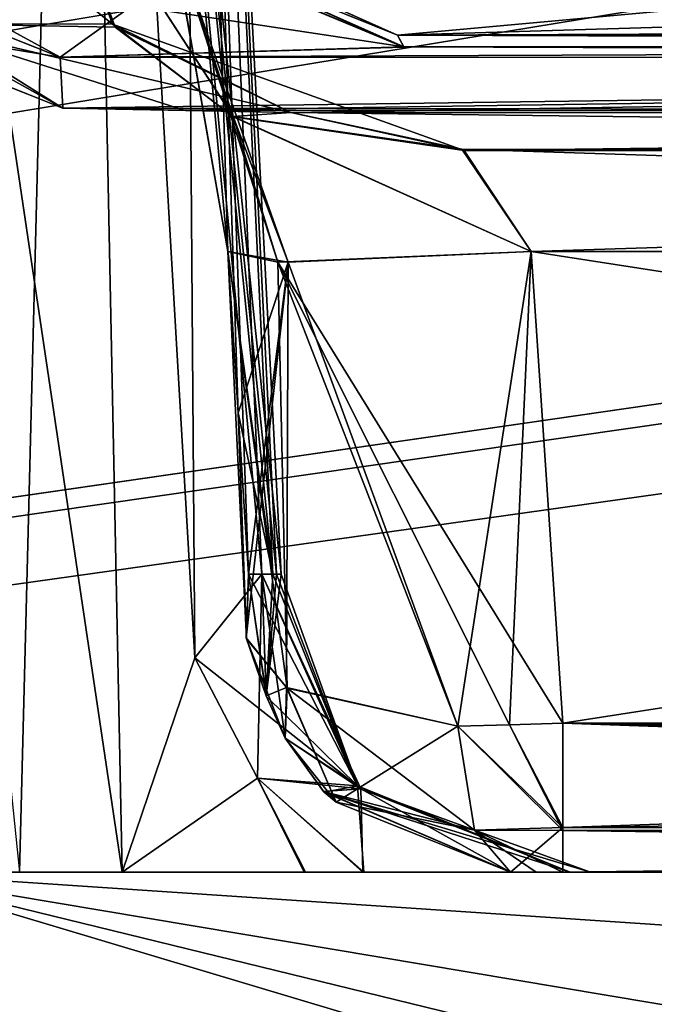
# Model space of a CAD drawing. Header units: inches. Extents: x -10 to 10, y -2.3 to 4.3.
# Tile 369 of 656: x -4.839 to -4.717, y -1.13 to -0.942. Entities that reach past the tile are written whole.
import ezdxf

# ---------------------------------------------------------------- set-up
doc = ezdxf.new("R2010")
doc.units = ezdxf.units.IN
doc.header["$LTSCALE"] = 65.185185
doc.header["$MEASUREMENT"] = 0
for name, color, linetype in [('1051', 7, 'CONTINUOUS'), ('1056', 7, 'CONTINUOUS'), ('10955', 7, 'CONTINUOUS'), ('10964', 7, 'CONTINUOUS'), ('1151', 7, 'CONTINUOUS'), ('1157', 7, 'CONTINUOUS'), ('1162', 7, 'CONTINUOUS'), ('1163', 7, 'CONTINUOUS'), ('1164', 7, 'CONTINUOUS'), ('1165', 7, 'CONTINUOUS'), ('1166', 7, 'CONTINUOUS'), ('1167', 7, 'CONTINUOUS'), ('1168', 7, 'CONTINUOUS'), ('1169', 7, 'CONTINUOUS'), ('1242', 7, 'CONTINUOUS'), ('2311', 7, 'CONTINUOUS'), ('2318', 7, 'CONTINUOUS'), ('6907', 7, 'CONTINUOUS'), ('6908', 7, 'CONTINUOUS'), ('6909', 7, 'CONTINUOUS'), ('6910', 7, 'CONTINUOUS'), ('6927', 7, 'CONTINUOUS'), ('6928', 7, 'CONTINUOUS'), ('6939', 7, 'CONTINUOUS'), ('6940', 7, 'CONTINUOUS'), ('6950', 7, 'CONTINUOUS'), ('6951', 7, 'CONTINUOUS'), ('6958', 7, 'CONTINUOUS'), ('6959', 7, 'CONTINUOUS'), ('6976', 7, 'CONTINUOUS'), ('8521', 7, 'CONTINUOUS'), ('8522', 7, 'CONTINUOUS'), ('8523', 7, 'CONTINUOUS'), ('8524', 7, 'CONTINUOUS'), ('8558', 7, 'CONTINUOUS'), ('8639', 7, 'CONTINUOUS'), ('8668', 7, 'CONTINUOUS'), ('9199', 7, 'CONTINUOUS'), ('9200', 7, 'CONTINUOUS'), ('9201', 7, 'CONTINUOUS'), ('9202', 7, 'CONTINUOUS'), ('9203', 7, 'CONTINUOUS'), ('9204', 7, 'CONTINUOUS'), ('9205', 7, 'CONTINUOUS'), ('9206', 7, 'CONTINUOUS'), ('9207', 7, 'CONTINUOUS'), ('9208', 7, 'CONTINUOUS'), ('9214', 7, 'CONTINUOUS'), ('9215', 7, 'CONTINUOUS'), ('9244', 7, 'CONTINUOUS')]:
    doc.layers.add(name, color=color, linetype=linetype)

msp = doc.modelspace()

# ---------------------------------------------------------------- linework, layer by layer
at = {"layer": '1051', "linetype": 'CONTINUOUS'}
for points in [[(-4.86659, -1.105, 3.76837), (-4.10081, -1.105, 3.76837), (-4.86193, -1.105, 3.7639), (-4.86659, -1.105, 3.76837)], [(-4.86193, -1.105, 3.7639), (-4.10081, -1.105, 3.76837), (-4.83861, -1.105, 3.74099), (-4.86193, -1.105, 3.7639)], [(-4.10081, -1.105, 3.76837), (-4.81904, -1.105, 3.7148), (-4.83861, -1.105, 3.74099), (-4.10081, -1.105, 3.76837)], [(-4.81904, -1.105, 3.7148), (-4.10081, -1.105, 3.76837), (-4.78404, -1.105, 3.6809), (-4.81904, -1.105, 3.7148)], [(-4.78404, -1.105, 3.6809), (-4.10081, -1.105, 3.76837), (-4.77289, -1.105, 3.67378), (-4.78404, -1.105, 3.6809)], [(-4.77289, -1.105, 3.67378), (-4.10081, -1.105, 3.76837), (-4.73352, -1.105, 3.65059), (-4.77289, -1.105, 3.67378)], [(-4.74494, -1.105, 3.5077), (-4.72963, -1.105, 3.57837), (-4.74001, -1.105, 3.50641), (-4.74494, -1.105, 3.5077)], [(-4.72963, -1.105, 3.57837), (-4.73491, -1.105, 3.50597), (-4.74001, -1.105, 3.50641), (-4.72963, -1.105, 3.57837)], [(-4.15774, -1.105, 3.50597), (-4.73491, -1.105, 3.50597), (-4.15774, -1.105, 3.65059), (-4.15774, -1.105, 3.50597)], [(-4.15774, -1.105, 3.65059), (-4.73491, -1.105, 3.50597), (-4.72963, -1.105, 3.57837), (-4.15774, -1.105, 3.65059)], [(-4.73352, -1.105, 3.65059), (-4.10081, -1.105, 3.76837), (-4.72963, -1.105, 3.57837), (-4.73352, -1.105, 3.65059)], [(-4.10081, -1.105, 3.76837), (-4.15774, -1.105, 3.65059), (-4.72963, -1.105, 3.57837), (-4.10081, -1.105, 3.76837)]]:
    msp.add_3dface(points, dxfattribs=at)
at = {"layer": '1056', "linetype": 'CONTINUOUS'}
for points in [[(-4.10081, -1.105, -3.7469), (-4.10081, -1.105, -3.76837), (-4.86659, -1.105, -3.76837), (-4.10081, -1.105, -3.7469)], [(-4.10081, -1.105, -3.7469), (-4.86659, -1.105, -3.76837), (-4.11455, -1.105, -3.69974), (-4.10081, -1.105, -3.7469)], [(-4.11455, -1.105, -3.69974), (-4.86659, -1.105, -3.76837), (-4.1328, -1.105, -3.67517), (-4.11455, -1.105, -3.69974)], [(-4.1328, -1.105, -3.67517), (-4.86659, -1.105, -3.76837), (-4.15774, -1.105, -3.65059), (-4.1328, -1.105, -3.67517)], [(-4.15774, -1.105, -3.65059), (-4.86659, -1.105, -3.76837), (-4.15819, -1.105, -3.50599), (-4.15774, -1.105, -3.65059)], [(-4.15819, -1.105, -3.50599), (-4.86659, -1.105, -3.76837), (-4.73352, -1.105, -3.65059), (-4.15819, -1.105, -3.50599)], [(-4.73352, -1.105, -3.65059), (-4.86659, -1.105, -3.76837), (-4.86193, -1.105, -3.7639), (-4.73352, -1.105, -3.65059)], [(-4.83861, -1.105, -3.74099), (-4.73352, -1.105, -3.65059), (-4.86193, -1.105, -3.7639), (-4.83861, -1.105, -3.74099)], [(-4.77311, -1.105, -3.67391), (-4.73352, -1.105, -3.65059), (-4.83861, -1.105, -3.74099), (-4.77311, -1.105, -3.67391)], [(-4.7843, -1.105, -3.68107), (-4.77311, -1.105, -3.67391), (-4.83861, -1.105, -3.74099), (-4.7843, -1.105, -3.68107)], [(-4.81904, -1.105, -3.71481), (-4.7843, -1.105, -3.68107), (-4.83861, -1.105, -3.74099), (-4.81904, -1.105, -3.71481)], [(-4.74001, -1.105, -3.50641), (-4.73493, -1.105, -3.50597), (-4.74494, -1.105, -3.5077), (-4.74001, -1.105, -3.50641)], [(-4.74494, -1.105, -3.5077), (-4.73493, -1.105, -3.50597), (-4.72963, -1.105, -3.57837), (-4.74494, -1.105, -3.5077)], [(-4.73493, -1.105, -3.50597), (-4.15819, -1.105, -3.50599), (-4.72963, -1.105, -3.57837), (-4.73493, -1.105, -3.50597)], [(-4.72963, -1.105, -3.57837), (-4.15819, -1.105, -3.50599), (-4.73352, -1.105, -3.65059), (-4.72963, -1.105, -3.57837)]]:
    msp.add_3dface(points, dxfattribs=at)
at = {"layer": '10955', "linetype": 'CONTINUOUS'}
for points in [[(-9, -1.955, 13.9861), (-9, 0.545, 13.9861), (-3.55711, 0.545, 13.9861), (-9, -1.955, 13.9861)], [(-9, -1.955, 13.9861), (-3.55711, 0.545, 13.9861), (-3.55711, -1.955, 13.9861), (-9, -1.955, 13.9861)]]:
    msp.add_3dface(points, dxfattribs=at)
at = {"layer": '10964', "linetype": 'CONTINUOUS'}
for points in [[(-9, 0.545, 14.1431), (-9, -1.955, 14.1431), (-3.55711, -1.955, 14.1431), (-9, 0.545, 14.1431)], [(-3.55711, 0.545, 14.1431), (-9, 0.545, 14.1431), (-3.55711, -1.955, 14.1431), (-3.55711, 0.545, 14.1431)]]:
    msp.add_3dface(points, dxfattribs=at)
at = {"layer": '1151', "linetype": 'CONTINUOUS'}
for points in [[(-8.57837, -1.57343, 4.62775), (8.57837, -1.57343, 4.62775), (-8.52935, -0.63817, 4.57874), (-8.57837, -1.57343, 4.62775)], [(-8.52935, -0.63817, 4.57874), (8.57837, -1.57343, 4.62775), (-7.12257, -0.63817, 4.57874), (-8.52935, -0.63817, 4.57874)], [(-7.12257, -0.63817, 4.57874), (8.57837, -1.57343, 4.62775), (-6.87743, -0.63817, 4.57874), (-7.12257, -0.63817, 4.57874)], [(-6.87743, -0.63817, 4.57874), (8.57837, -1.57343, 4.62775), (-6.10307, -0.63817, 4.57874), (-6.87743, -0.63817, 4.57874)], [(-6.10307, -0.63817, 4.57874), (8.57837, -1.57343, 4.62775), (-5.89693, -0.63817, 4.57874), (-6.10307, -0.63817, 4.57874)], [(-5.89693, -0.63817, 4.57874), (8.57837, -1.57343, 4.62775), (-5.12257, -0.63817, 4.57874), (-5.89693, -0.63817, 4.57874)], [(-5.12257, -0.63817, 4.57874), (8.57837, -1.57343, 4.62775), (-4.87743, -0.63817, 4.57874), (-5.12257, -0.63817, 4.57874)], [(-4.87743, -0.63817, 4.57874), (8.57837, -1.57343, 4.62775), (-4.10307, -0.63817, 4.57874), (-4.87743, -0.63817, 4.57874)]]:
    msp.add_3dface(points, dxfattribs=at)
at = {"layer": '1157', "linetype": 'CONTINUOUS'}
for points in [[(-4.10348, -1.15603, 3.76837), (-4.10081, -1.105, 3.76837), (-4.86659, -1.105, 3.76837), (-4.10348, -1.15603, 3.76837)], [(-4.1145, -1.23109, 3.76837), (-4.10348, -1.15603, 3.76837), (-4.86659, -1.105, 3.76837), (-4.1145, -1.23109, 3.76837)], [(-4.13467, -1.2837, 3.76837), (-4.1145, -1.23109, 3.76837), (-4.86659, -1.105, 3.76837), (-4.13467, -1.2837, 3.76837)], [(-4.17061, -1.31305, 3.76837), (-4.13467, -1.2837, 3.76837), (-4.86659, -1.105, 3.76837), (-4.17061, -1.31305, 3.76837)], [(-4.80989, -1.31305, 3.76837), (-4.17061, -1.31305, 3.76837), (-4.86659, -1.105, 3.76837), (-4.80989, -1.31305, 3.76837)], [(-4.83164, -1.30266, 3.76837), (-4.80989, -1.31305, 3.76837), (-4.86659, -1.105, 3.76837), (-4.83164, -1.30266, 3.76837)], [(-4.85075, -1.27441, 3.76837), (-4.83164, -1.30266, 3.76837), (-4.86659, -1.105, 3.76837), (-4.85075, -1.27441, 3.76837)]]:
    msp.add_3dface(points, dxfattribs=at)
at = {"layer": '1162', "linetype": 'CONTINUOUS'}
for points in [[(-4.15923, -1.07657, 3.47601), (-4.7349, -1.07657, 3.47601), (-4.7349, -1.09647, 3.48502), (-4.15923, -1.07657, 3.47601)], [(-4.14298, -1.08822, 3.47904), (-4.15923, -1.07657, 3.47601), (-4.7349, -1.09647, 3.48502), (-4.14298, -1.08822, 3.47904)], [(-4.1287, -1.0975, 3.48613), (-4.14298, -1.08822, 3.47904), (-4.7349, -1.09647, 3.48502), (-4.1287, -1.0975, 3.48613)], [(-4.73491, -1.105, 3.50597), (-4.1287, -1.0975, 3.48613), (-4.7349, -1.09647, 3.48502), (-4.73491, -1.105, 3.50597)], [(-4.14242, -1.10301, 3.49522), (-4.1287, -1.0975, 3.48613), (-4.73491, -1.105, 3.50597), (-4.14242, -1.10301, 3.49522)], [(-4.15774, -1.105, 3.50597), (-4.14242, -1.10301, 3.49522), (-4.73491, -1.105, 3.50597), (-4.15774, -1.105, 3.50597)]]:
    msp.add_3dface(points, dxfattribs=at)
at = {"layer": '1163', "linetype": 'CONTINUOUS'}
for points in [[(-4.15452, -0.98664, 3.4713), (-4.74096, -0.98664, 3.4713), (-4.15923, -1.07657, 3.47601), (-4.15452, -0.98664, 3.4713)], [(-4.74096, -0.98664, 3.4713), (-4.7349, -1.07657, 3.47601), (-4.15923, -1.07657, 3.47601), (-4.74096, -0.98664, 3.4713)]]:
    msp.add_3dface(points, dxfattribs=at)
at = {"layer": '1164', "linetype": 'CONTINUOUS'}
for points in [[(-4.79887, -0.98664, 3.54659), (-4.7969, -1.0174, 3.54776), (-4.79529, -1.0605, 3.52647), (-4.79887, -0.98664, 3.54659)], [(-4.78931, -0.98864, 3.49606), (-4.79887, -0.98664, 3.54659), (-4.78756, -1.06991, 3.50612), (-4.78931, -0.98864, 3.49606)], [(-4.78756, -1.06991, 3.50612), (-4.79887, -0.98664, 3.54659), (-4.79529, -1.0605, 3.52647), (-4.78756, -1.06991, 3.50612)], [(-4.7349, -1.07657, 3.47601), (-4.74096, -0.98664, 3.4713), (-4.78931, -0.98864, 3.49606), (-4.7349, -1.07657, 3.47601)], [(-4.7349, -1.07657, 3.47601), (-4.78931, -0.98864, 3.49606), (-4.74508, -1.07688, 3.4769), (-4.7349, -1.07657, 3.47601)], [(-4.74508, -1.07688, 3.4769), (-4.78931, -0.98864, 3.49606), (-4.75495, -1.07714, 3.4795), (-4.74508, -1.07688, 3.4769)], [(-4.75495, -1.07714, 3.4795), (-4.78931, -0.98864, 3.49606), (-4.78756, -1.06991, 3.50612), (-4.75495, -1.07714, 3.4795)], [(-4.7969, -1.0174, 3.54776), (-4.79494, -1.04814, 3.54893), (-4.79529, -1.0605, 3.52647), (-4.7969, -1.0174, 3.54776)]]:
    msp.add_3dface(points, dxfattribs=at)
at = {"layer": '1165', "linetype": 'CONTINUOUS'}
for points in [[(-4.7349, -1.09647, 3.48502), (-4.74508, -1.07688, 3.4769), (-4.75495, -1.07714, 3.4795), (-4.7349, -1.09647, 3.48502)], [(-4.7349, -1.09647, 3.48502), (-4.75495, -1.07714, 3.4795), (-4.75178, -1.09696, 3.48843), (-4.7349, -1.09647, 3.48502)], [(-4.7349, -1.09647, 3.48502), (-4.7349, -1.07657, 3.47601), (-4.74508, -1.07688, 3.4769), (-4.7349, -1.09647, 3.48502)], [(-4.74494, -1.105, 3.5077), (-4.7349, -1.09647, 3.48502), (-4.75178, -1.09696, 3.48843), (-4.74494, -1.105, 3.5077)], [(-4.73491, -1.105, 3.50597), (-4.7349, -1.09647, 3.48502), (-4.74494, -1.105, 3.5077), (-4.73491, -1.105, 3.50597)], [(-4.73491, -1.105, 3.50597), (-4.74494, -1.105, 3.5077), (-4.74001, -1.105, 3.50641), (-4.73491, -1.105, 3.50597)]]:
    msp.add_3dface(points, dxfattribs=at)
at = {"layer": '1166', "linetype": 'CONTINUOUS'}
for points in [[(-4.79529, -1.0605, 3.52647), (-4.79494, -1.04814, 3.54893), (-4.79149, -1.07149, 3.53842), (-4.79529, -1.0605, 3.52647)], [(-4.78756, -1.06991, 3.50612), (-4.79529, -1.0605, 3.52647), (-4.78792, -1.07943, 3.53401), (-4.78756, -1.06991, 3.50612)], [(-4.78792, -1.07943, 3.53401), (-4.79529, -1.0605, 3.52647), (-4.79149, -1.07149, 3.53842), (-4.78792, -1.07943, 3.53401)], [(-4.78756, -1.06991, 3.50612), (-4.78792, -1.07943, 3.53401), (-4.77818, -1.09165, 3.50823), (-4.78756, -1.06991, 3.50612)], [(-4.75495, -1.07714, 3.4795), (-4.78756, -1.06991, 3.50612), (-4.75178, -1.09696, 3.48843), (-4.75495, -1.07714, 3.4795)], [(-4.75178, -1.09696, 3.48843), (-4.78756, -1.06991, 3.50612), (-4.77818, -1.09165, 3.50823), (-4.75178, -1.09696, 3.48843)], [(-4.78792, -1.07943, 3.53401), (-4.78051, -1.08974, 3.52714), (-4.77818, -1.09165, 3.50823), (-4.78792, -1.07943, 3.53401)], [(-4.78051, -1.08974, 3.52714), (-4.74494, -1.105, 3.5077), (-4.77818, -1.09165, 3.50823), (-4.78051, -1.08974, 3.52714)], [(-4.74494, -1.105, 3.5077), (-4.75178, -1.09696, 3.48843), (-4.77818, -1.09165, 3.50823), (-4.74494, -1.105, 3.5077)]]:
    msp.add_3dface(points, dxfattribs=at)
at = {"layer": '1167', "linetype": 'CONTINUOUS'}
for points in [[(-4.77409, -1.08852, 3.64289), (-4.79494, -1.04814, 3.54893), (-4.79025, -1.04814, 3.57427), (-4.77409, -1.08852, 3.64289)], [(-4.79494, -1.04814, 3.54893), (-4.77409, -1.08852, 3.64289), (-4.79149, -1.07149, 3.53842), (-4.79494, -1.04814, 3.54893)], [(-4.79238, -1.04814, 3.63941), (-4.77409, -1.08852, 3.64289), (-4.7896, -1.04814, 3.61979), (-4.79238, -1.04814, 3.63941)], [(-4.77409, -1.08852, 3.64289), (-4.79025, -1.04814, 3.57427), (-4.78867, -1.04814, 3.6), (-4.77409, -1.08852, 3.64289)], [(-4.77409, -1.08852, 3.64289), (-4.78867, -1.04814, 3.6), (-4.7896, -1.04814, 3.61979), (-4.77409, -1.08852, 3.64289)], [(-4.77409, -1.08852, 3.64289), (-4.78792, -1.07943, 3.53401), (-4.79149, -1.07149, 3.53842), (-4.77409, -1.08852, 3.64289)], [(-4.77409, -1.08852, 3.64289), (-4.78051, -1.08974, 3.52714), (-4.78792, -1.07943, 3.53401), (-4.77409, -1.08852, 3.64289)], [(-4.77409, -1.08852, 3.64289), (-4.73352, -1.105, 3.65059), (-4.78051, -1.08974, 3.52714), (-4.77409, -1.08852, 3.64289)], [(-4.73352, -1.105, 3.65059), (-4.72963, -1.105, 3.57837), (-4.78051, -1.08974, 3.52714), (-4.73352, -1.105, 3.65059)], [(-4.72963, -1.105, 3.57837), (-4.74494, -1.105, 3.5077), (-4.78051, -1.08974, 3.52714), (-4.72963, -1.105, 3.57837)]]:
    msp.add_3dface(points, dxfattribs=at)
at = {"layer": '1168', "linetype": 'CONTINUOUS'}
for points in [[(-4.80516, -1.06413, 3.68397), (-4.79318, -1.08703, 3.675), (-4.79238, -1.04814, 3.63941), (-4.80516, -1.06413, 3.68397)], [(-4.79238, -1.04814, 3.63941), (-4.79318, -1.08703, 3.675), (-4.77409, -1.08852, 3.64289), (-4.79238, -1.04814, 3.63941)], [(-4.80516, -1.06413, 3.68397), (-4.81904, -1.105, 3.7148), (-4.79318, -1.08703, 3.675), (-4.80516, -1.06413, 3.68397)], [(-4.81904, -1.105, 3.7148), (-4.78404, -1.105, 3.6809), (-4.79318, -1.08703, 3.675), (-4.81904, -1.105, 3.7148)], [(-4.78404, -1.105, 3.6809), (-4.77289, -1.105, 3.67378), (-4.79318, -1.08703, 3.675), (-4.78404, -1.105, 3.6809)], [(-4.79318, -1.08703, 3.675), (-4.77289, -1.105, 3.67378), (-4.77409, -1.08852, 3.64289), (-4.79318, -1.08703, 3.675)], [(-4.77289, -1.105, 3.67378), (-4.73352, -1.105, 3.65059), (-4.77409, -1.08852, 3.64289), (-4.77289, -1.105, 3.67378)]]:
    msp.add_3dface(points, dxfattribs=at)
at = {"layer": '1169', "linetype": 'CONTINUOUS'}
for points in [[(-4.83861, -1.105, 3.74099), (-4.81904, -1.105, 3.7148), (-4.8827, -0.67738, 3.75187), (-4.83861, -1.105, 3.74099)], [(-4.8827, -0.67738, 3.75187), (-4.81904, -1.105, 3.7148), (-4.82776, -0.67738, 3.6846), (-4.8827, -0.67738, 3.75187)], [(-4.81904, -1.105, 3.7148), (-4.80516, -1.06413, 3.68397), (-4.82776, -0.67738, 3.6846), (-4.81904, -1.105, 3.7148)], [(-4.80516, -1.06413, 3.68397), (-4.79238, -1.04814, 3.63941), (-4.82776, -0.67738, 3.6846), (-4.80516, -1.06413, 3.68397)], [(-4.82776, -0.67738, 3.6846), (-4.79238, -1.04814, 3.63941), (-4.7896, -1.04814, 3.61979), (-4.82776, -0.67738, 3.6846)], [(-4.8081, -0.67738, 3.6), (-4.82776, -0.67738, 3.6846), (-4.78867, -1.04814, 3.6), (-4.8081, -0.67738, 3.6)], [(-4.78867, -1.04814, 3.6), (-4.82776, -0.67738, 3.6846), (-4.7896, -1.04814, 3.61979), (-4.78867, -1.04814, 3.6)], [(-4.80946, -0.9261, 3.52455), (-4.8081, -0.67738, 3.6), (-4.79887, -0.98664, 3.54659), (-4.80946, -0.9261, 3.52455)], [(-4.79887, -0.98664, 3.54659), (-4.8081, -0.67738, 3.6), (-4.7969, -1.0174, 3.54776), (-4.79887, -0.98664, 3.54659)], [(-4.7969, -1.0174, 3.54776), (-4.8081, -0.67738, 3.6), (-4.79494, -1.04814, 3.54893), (-4.7969, -1.0174, 3.54776)], [(-4.79494, -1.04814, 3.54893), (-4.8081, -0.67738, 3.6), (-4.79025, -1.04814, 3.57427), (-4.79494, -1.04814, 3.54893)], [(-4.79025, -1.04814, 3.57427), (-4.8081, -0.67738, 3.6), (-4.78867, -1.04814, 3.6), (-4.79025, -1.04814, 3.57427)]]:
    msp.add_3dface(points, dxfattribs=at)
at = {"layer": '1242', "linetype": 'CONTINUOUS'}
for points in [[(-1.89693, -0.63817, -4.57874), (-8.57837, -1.57343, -4.62775), (-1.93761, -0.62096, -4.57784), (-1.89693, -0.63817, -4.57874)], [(-1.93761, -0.62096, -4.57784), (-8.57837, -1.57343, -4.62775), (-2.10307, -0.63817, -4.57874), (-1.93761, -0.62096, -4.57784)], [(-2.87743, -0.63817, -4.57874), (-8.57837, -1.57343, -4.62775), (-2.91811, -0.62096, -4.57784), (-2.87743, -0.63817, -4.57874)], [(-2.91811, -0.62096, -4.57784), (-8.57837, -1.57343, -4.62775), (-3.12257, -0.63817, -4.57874), (-2.91811, -0.62096, -4.57784)], [(-3.89693, -0.63817, -4.57874), (-8.57837, -1.57343, -4.62775), (-3.93712, -0.62143, -4.57786), (-3.89693, -0.63817, -4.57874)], [(-3.93712, -0.62143, -4.57786), (-8.57837, -1.57343, -4.62775), (-4.10307, -0.63817, -4.57874), (-3.93712, -0.62143, -4.57786)], [(8.57837, -1.57343, -4.62775), (-8.57837, -1.57343, -4.62775), (8.52935, -0.63817, -4.57874), (8.57837, -1.57343, -4.62775)], [(5.89693, -0.63817, -4.57874), (-8.57837, -1.57343, -4.62775), (5.12257, -0.63817, -4.57874), (5.89693, -0.63817, -4.57874)], [(-8.57837, -1.57343, -4.62775), (5.89693, -0.63817, -4.57874), (6.10307, -0.63817, -4.57874), (-8.57837, -1.57343, -4.62775)], [(5.12257, -0.63817, -4.57874), (-8.57837, -1.57343, -4.62775), (4.87743, -0.63817, -4.57874), (5.12257, -0.63817, -4.57874)], [(4.87743, -0.63817, -4.57874), (-8.57837, -1.57343, -4.62775), (4.10307, -0.63817, -4.57874), (4.87743, -0.63817, -4.57874)], [(4.10307, -0.63817, -4.57874), (-8.57837, -1.57343, -4.62775), (3.89693, -0.63817, -4.57874), (4.10307, -0.63817, -4.57874)], [(3.89693, -0.63817, -4.57874), (-8.57837, -1.57343, -4.62775), (3.12257, -0.63817, -4.57874), (3.89693, -0.63817, -4.57874)], [(3.12257, -0.63817, -4.57874), (-8.57837, -1.57343, -4.62775), (2.87743, -0.63817, -4.57874), (3.12257, -0.63817, -4.57874)], [(2.87743, -0.63817, -4.57874), (-8.57837, -1.57343, -4.62775), (2.10307, -0.63817, -4.57874), (2.87743, -0.63817, -4.57874)], [(2.10307, -0.63817, -4.57874), (-8.57837, -1.57343, -4.62775), (1.89693, -0.63817, -4.57874), (2.10307, -0.63817, -4.57874)], [(1.89693, -0.63817, -4.57874), (-8.57837, -1.57343, -4.62775), (-1.89693, -0.63817, -4.57874), (1.89693, -0.63817, -4.57874)], [(-2.10307, -0.63817, -4.57874), (-8.57837, -1.57343, -4.62775), (-2.87743, -0.63817, -4.57874), (-2.10307, -0.63817, -4.57874)], [(-3.12257, -0.63817, -4.57874), (-8.57837, -1.57343, -4.62775), (-3.89693, -0.63817, -4.57874), (-3.12257, -0.63817, -4.57874)], [(-4.10307, -0.63817, -4.57874), (-8.57837, -1.57343, -4.62775), (-4.87743, -0.63817, -4.57874), (-4.10307, -0.63817, -4.57874)], [(8.52935, -0.63817, -4.57874), (-8.57837, -1.57343, -4.62775), (7.12257, -0.63817, -4.57874), (8.52935, -0.63817, -4.57874)], [(7.12257, -0.63817, -4.57874), (-8.57837, -1.57343, -4.62775), (6.87743, -0.63817, -4.57874), (7.12257, -0.63817, -4.57874)], [(6.87743, -0.63817, -4.57874), (-8.57837, -1.57343, -4.62775), (6.10307, -0.63817, -4.57874), (6.87743, -0.63817, -4.57874)]]:
    msp.add_3dface(points, dxfattribs=at)
at = {"layer": '2311', "linetype": 'CONTINUOUS'}
for points in [[(-4.89533, -0.63882, -4.46648), (-4.82519, -1.57343, -4.42625), (-4.8742, -0.63817, -4.47526), (-4.89533, -0.63882, -4.46648)], [(-4.84643, -1.57279, -4.41749), (-4.82519, -1.57343, -4.42625), (-4.89533, -0.63882, -4.46648), (-4.84643, -1.57279, -4.41749)]]:
    msp.add_3dface(points, dxfattribs=at)
at = {"layer": '2318', "linetype": 'CONTINUOUS'}
for points in [[(-4.86659, -1.105, -3.76837), (-4.10081, -1.105, -3.76837), (-4.86117, -1.17654, -3.76837), (-4.86659, -1.105, -3.76837)], [(-4.86117, -1.17654, -3.76837), (-4.10081, -1.105, -3.76837), (-4.8556, -1.24806, -3.76837), (-4.86117, -1.17654, -3.76837)], [(-4.8556, -1.24806, -3.76837), (-4.10081, -1.105, -3.76837), (-4.85514, -1.25371, -3.76837), (-4.8556, -1.24806, -3.76837)], [(-4.85514, -1.25371, -3.76837), (-4.10081, -1.105, -3.76837), (-4.85473, -1.25851, -3.76837), (-4.85514, -1.25371, -3.76837)], [(-4.85473, -1.25851, -3.76837), (-4.10081, -1.105, -3.76837), (-4.85328, -1.26759, -3.76837), (-4.85473, -1.25851, -3.76837)], [(-4.85328, -1.26759, -3.76837), (-4.10081, -1.105, -3.76837), (-4.85075, -1.27442, -3.76837), (-4.85328, -1.26759, -3.76837)], [(-4.85075, -1.27442, -3.76837), (-4.10081, -1.105, -3.76837), (-4.83164, -1.30266, -3.76837), (-4.85075, -1.27442, -3.76837)], [(-4.83164, -1.30266, -3.76837), (-4.10081, -1.105, -3.76837), (-4.80989, -1.31305, -3.76837), (-4.83164, -1.30266, -3.76837)], [(-4.80989, -1.31305, -3.76837), (-4.10081, -1.105, -3.76837), (-4.17061, -1.31305, -3.76837), (-4.80989, -1.31305, -3.76837)]]:
    msp.add_3dface(points, dxfattribs=at)
at = {"layer": '6907', "linetype": 'CONTINUOUS'}
for points in [[(-4.75376, -0.96738, 3.46216), (-4.15015, -0.96011, 3.44382), (-4.78682, -0.96011, 3.44382), (-4.75376, -0.96738, 3.46216)], [(-4.15144, -0.96792, 3.46274), (-4.15015, -0.96011, 3.44382), (-4.75376, -0.96738, 3.46216), (-4.15144, -0.96792, 3.46274)], [(-4.74096, -0.98664, 3.4713), (-4.15144, -0.96792, 3.46274), (-4.75376, -0.96738, 3.46216), (-4.74096, -0.98664, 3.4713)], [(-4.15452, -0.98664, 3.4713), (-4.15144, -0.96792, 3.46274), (-4.74096, -0.98664, 3.4713), (-4.15452, -0.98664, 3.4713)]]:
    msp.add_3dface(points, dxfattribs=at)
at = {"layer": '6908', "linetype": 'CONTINUOUS'}
for points in [[(-4.83527, -0.90326, 3.48013), (-4.80946, -0.9261, 3.52455), (-4.79784, -0.9609, 3.48776), (-4.83527, -0.90326, 3.48013)], [(-4.82087, -0.94326, 3.46894), (-4.83527, -0.90326, 3.48013), (-4.79784, -0.9609, 3.48776), (-4.82087, -0.94326, 3.46894)], [(-4.80946, -0.9261, 3.52455), (-4.79887, -0.98664, 3.54659), (-4.78931, -0.98864, 3.49606), (-4.80946, -0.9261, 3.52455)], [(-4.80946, -0.9261, 3.52455), (-4.78931, -0.98864, 3.49606), (-4.79784, -0.9609, 3.48776), (-4.80946, -0.9261, 3.52455)], [(-4.75376, -0.96738, 3.46216), (-4.82087, -0.94326, 3.46894), (-4.79784, -0.9609, 3.48776), (-4.75376, -0.96738, 3.46216)], [(-4.75376, -0.96738, 3.46216), (-4.78682, -0.96011, 3.44382), (-4.82087, -0.94326, 3.46894), (-4.75376, -0.96738, 3.46216)], [(-4.74096, -0.98664, 3.4713), (-4.75376, -0.96738, 3.46216), (-4.79784, -0.9609, 3.48776), (-4.74096, -0.98664, 3.4713)], [(-4.78931, -0.98864, 3.49606), (-4.74096, -0.98664, 3.4713), (-4.79784, -0.9609, 3.48776), (-4.78931, -0.98864, 3.49606)]]:
    msp.add_3dface(points, dxfattribs=at)
at = {"layer": '6909', "linetype": 'CONTINUOUS'}
for points in [[(-4.8718, -0.90239, 3.44171), (-4.83527, -0.90326, 3.48013), (-4.82087, -0.94326, 3.46894), (-4.8718, -0.90239, 3.44171)], [(-4.8718, -0.90239, 3.44171), (-4.82087, -0.94326, 3.46894), (-4.85923, -0.94312, 3.42748), (-4.8718, -0.90239, 3.44171)], [(-4.78682, -0.96011, 3.44382), (-4.8072, -0.95968, 3.41915), (-4.85923, -0.94312, 3.42748), (-4.78682, -0.96011, 3.44382)], [(-4.82087, -0.94326, 3.46894), (-4.78682, -0.96011, 3.44382), (-4.85923, -0.94312, 3.42748), (-4.82087, -0.94326, 3.46894)], [(-4.8072, -0.95968, 3.41915), (-4.83039, -0.9593, 3.39715), (-4.85923, -0.94312, 3.42748), (-4.8072, -0.95968, 3.41915)]]:
    msp.add_3dface(points, dxfattribs=at)
at = {"layer": '6910', "linetype": 'CONTINUOUS'}
for points in [[(-4.76647, -0.94537, 2.59922), (-4.05887, -0.94242, 2.43047), (-4.44137, -0.93552, 2.03509), (-4.76647, -0.94537, 2.59922)], [(-4.20327, -0.94422, 2.53321), (-4.05887, -0.94242, 2.43047), (-4.76647, -0.94537, 2.59922), (-4.20327, -0.94422, 2.53321)], [(-4.23978, -0.94722, 2.70502), (-4.20327, -0.94422, 2.53321), (-4.76647, -0.94537, 2.59922), (-4.23978, -0.94722, 2.70502)], [(-4.76527, -0.94763, 2.72877), (-4.23978, -0.94722, 2.70502), (-4.76647, -0.94537, 2.59922), (-4.76527, -0.94763, 2.72877)], [(-4.14961, -0.94988, 2.85757), (-4.23978, -0.94722, 2.70502), (-4.8309, -0.94958, 2.8406), (-4.14961, -0.94988, 2.85757)], [(-4.8309, -0.94958, 2.8406), (-4.23978, -0.94722, 2.70502), (-4.76527, -0.94763, 2.72877), (-4.8309, -0.94958, 2.8406)], [(-4.83039, -0.9593, 3.39715), (-4.14961, -0.94988, 2.85757), (-4.8309, -0.94958, 2.8406), (-4.83039, -0.9593, 3.39715)], [(-4.8072, -0.95968, 3.41915), (-4.14961, -0.94988, 2.85757), (-4.83039, -0.9593, 3.39715), (-4.8072, -0.95968, 3.41915)], [(-4.78682, -0.96011, 3.44382), (-4.14961, -0.94988, 2.85757), (-4.8072, -0.95968, 3.41915), (-4.78682, -0.96011, 3.44382)], [(-4.15015, -0.96011, 3.44382), (-4.14961, -0.94988, 2.85757), (-4.78682, -0.96011, 3.44382), (-4.15015, -0.96011, 3.44382)]]:
    msp.add_3dface(points, dxfattribs=at)
at = {"layer": '6927', "linetype": 'CONTINUOUS'}
for points in [[(-4.76647, -0.94537, 2.59922), (-4.47551, -0.91884, 2.01232), (-4.80363, -0.92868, 2.58149), (-4.76647, -0.94537, 2.59922)], [(-4.76647, -0.94537, 2.59922), (-4.44137, -0.93552, 2.03509), (-4.47551, -0.91884, 2.01232), (-4.76647, -0.94537, 2.59922)]]:
    msp.add_3dface(points, dxfattribs=at)
at = {"layer": '6928', "linetype": 'CONTINUOUS'}
msp.add_3dface([(-4.80694, -0.92899, 2.60853), (-4.76647, -0.94537, 2.59922), (-4.80363, -0.92868, 2.58149), (-4.80694, -0.92899, 2.60853)], dxfattribs=at)
at = {"layer": '6939', "linetype": 'CONTINUOUS'}
msp.add_3dface([(-4.82519, -1.57343, 4.42625), (-4.84639, -1.57279, 4.41753), (-4.8742, -0.63817, 4.47526), (-4.82519, -1.57343, 4.42625)], dxfattribs=at)
at = {"layer": '6940', "linetype": 'CONTINUOUS'}
for points in [[(-4.1063, -0.63817, 4.47526), (-4.15531, -1.57343, 4.42625), (-4.8742, -0.63817, 4.47526), (-4.1063, -0.63817, 4.47526)], [(-4.15531, -1.57343, 4.42625), (-4.82519, -1.57343, 4.42625), (-4.8742, -0.63817, 4.47526), (-4.15531, -1.57343, 4.42625)]]:
    msp.add_3dface(points, dxfattribs=at)
at = {"layer": '6950', "linetype": 'CONTINUOUS'}
for points in [[(-4.83039, -0.9593, 3.39715), (-4.8309, -0.94958, 2.8406), (-4.8722, -0.93306, 2.83799), (-4.83039, -0.9593, 3.39715)], [(-4.87174, -0.94284, 3.40071), (-4.83039, -0.9593, 3.39715), (-4.8722, -0.93306, 2.83799), (-4.87174, -0.94284, 3.40071)]]:
    msp.add_3dface(points, dxfattribs=at)
at = {"layer": '6951', "linetype": 'CONTINUOUS'}
msp.add_3dface([(-4.85923, -0.94312, 3.42748), (-4.83039, -0.9593, 3.39715), (-4.87174, -0.94284, 3.40071), (-4.85923, -0.94312, 3.42748)], dxfattribs=at)
at = {"layer": '6958', "linetype": 'CONTINUOUS'}
msp.add_3dface([(-4.8722, -0.93306, 2.83799), (-4.8309, -0.94958, 2.8406), (-4.86121, -0.93293, 2.81317), (-4.8722, -0.93306, 2.83799)], dxfattribs=at)
at = {"layer": '6959', "linetype": 'CONTINUOUS'}
for points in [[(-4.76527, -0.94763, 2.72877), (-4.76647, -0.94537, 2.59922), (-4.80694, -0.92899, 2.60853), (-4.76527, -0.94763, 2.72877)], [(-4.76527, -0.94763, 2.72877), (-4.80694, -0.92899, 2.60853), (-4.80511, -0.93103, 2.71843), (-4.76527, -0.94763, 2.72877)], [(-4.86121, -0.93293, 2.81317), (-4.8309, -0.94958, 2.8406), (-4.80511, -0.93103, 2.71843), (-4.86121, -0.93293, 2.81317)], [(-4.8309, -0.94958, 2.8406), (-4.76527, -0.94763, 2.72877), (-4.80511, -0.93103, 2.71843), (-4.8309, -0.94958, 2.8406)]]:
    msp.add_3dface(points, dxfattribs=at)
at = {"layer": '6976', "linetype": 'CONTINUOUS'}
msp.add_3dface([(-5.05887, -0.94242, 2.43047), (-4.73281, -0.93258, 1.86674), (-5.44137, -0.93552, 2.03509), (-5.05887, -0.94242, 2.43047)], dxfattribs=at)
at = {"layer": '8521', "linetype": 'CONTINUOUS'}
for points in [[(-4.76526, -0.9476, -2.72679), (-4.8051, -0.931, -2.71646), (-4.8069, -0.92899, -2.60657), (-4.76526, -0.9476, -2.72679)], [(-4.76647, -0.94534, -2.59727), (-4.76526, -0.9476, -2.72679), (-4.8069, -0.92899, -2.60657), (-4.76647, -0.94534, -2.59727)], [(-4.8051, -0.931, -2.71646), (-4.76526, -0.9476, -2.72679), (-4.86105, -0.93309, -2.81136), (-4.8051, -0.931, -2.71646)], [(-4.86105, -0.93309, -2.81136), (-4.76526, -0.9476, -2.72679), (-4.8309, -0.94955, -2.83865), (-4.86105, -0.93309, -2.81136)]]:
    msp.add_3dface(points, dxfattribs=at)
at = {"layer": '8522', "linetype": 'CONTINUOUS'}
msp.add_3dface([(-4.86105, -0.93309, -2.81136), (-4.8309, -0.94955, -2.83865), (-4.8721, -0.93312, -2.83604), (-4.86105, -0.93309, -2.81136)], dxfattribs=at)
at = {"layer": '8523', "linetype": 'CONTINUOUS'}
for points in [[(-4.8721, -0.93312, -2.83604), (-4.8309, -0.94955, -2.83865), (-4.87167, -0.9429, -3.40071), (-4.8721, -0.93312, -2.83604)], [(-4.8309, -0.94955, -2.83865), (-4.83039, -0.9593, -3.39715), (-4.87167, -0.9429, -3.40071), (-4.8309, -0.94955, -2.83865)]]:
    msp.add_3dface(points, dxfattribs=at)
at = {"layer": '8524', "linetype": 'CONTINUOUS'}
for points in [[(-4.76647, -0.94534, -2.59727), (-4.44128, -0.93549, -2.03314), (-4.20327, -0.94418, -2.53126), (-4.76647, -0.94534, -2.59727)], [(-4.23977, -0.94718, -2.70307), (-4.76647, -0.94534, -2.59727), (-4.20327, -0.94418, -2.53126), (-4.23977, -0.94718, -2.70307)], [(-4.76526, -0.9476, -2.72679), (-4.76647, -0.94534, -2.59727), (-4.23977, -0.94718, -2.70307), (-4.76526, -0.9476, -2.72679)], [(-4.76526, -0.9476, -2.72679), (-4.14961, -0.94985, -2.85562), (-4.8309, -0.94955, -2.83865), (-4.76526, -0.9476, -2.72679)], [(-4.14961, -0.94985, -2.85562), (-4.76526, -0.9476, -2.72679), (-4.23977, -0.94718, -2.70307), (-4.14961, -0.94985, -2.85562)], [(-4.8309, -0.94955, -2.83865), (-4.14961, -0.94985, -2.85562), (-4.83039, -0.9593, -3.39715), (-4.8309, -0.94955, -2.83865)], [(-4.14961, -0.94985, -2.85562), (-4.15015, -0.96011, -3.44382), (-4.83039, -0.9593, -3.39715), (-4.14961, -0.94985, -2.85562)], [(-4.83039, -0.9593, -3.39715), (-4.15015, -0.96011, -3.44382), (-4.80719, -0.95968, -3.41917), (-4.83039, -0.9593, -3.39715)], [(-4.15015, -0.96011, -3.44382), (-4.78682, -0.96011, -3.44382), (-4.80719, -0.95968, -3.41917), (-4.15015, -0.96011, -3.44382)]]:
    msp.add_3dface(points, dxfattribs=at)
at = {"layer": '8558', "linetype": 'CONTINUOUS'}
msp.add_3dface([(-4.73281, -0.93258, 1.86674), (-5.05887, -0.94242, 2.43047), (-5.02452, -0.92627, 2.45403), (-4.73281, -0.93258, 1.86674)], dxfattribs=at)
at = {"layer": '8639', "linetype": 'CONTINUOUS'}
msp.add_3dface([(-4.44128, -0.93549, -2.03314), (-4.76647, -0.94534, -2.59727), (-4.80355, -0.92873, -2.57958), (-4.44128, -0.93549, -2.03314)], dxfattribs=at)
at = {"layer": '8668', "linetype": 'CONTINUOUS'}
msp.add_3dface([(-4.76647, -0.94534, -2.59727), (-4.8069, -0.92899, -2.60657), (-4.80355, -0.92873, -2.57958), (-4.76647, -0.94534, -2.59727)], dxfattribs=at)
at = {"layer": '9199', "linetype": 'CONTINUOUS'}
for points in [[(-4.75417, -0.96712, -3.46187), (-4.78682, -0.96011, -3.44382), (-4.15145, -0.96797, -3.46279), (-4.75417, -0.96712, -3.46187)], [(-4.15145, -0.96797, -3.46279), (-4.78682, -0.96011, -3.44382), (-4.15015, -0.96011, -3.44382), (-4.15145, -0.96797, -3.46279)], [(-4.15452, -0.98664, -3.4713), (-4.74096, -0.98664, -3.4713), (-4.75417, -0.96712, -3.46187), (-4.15452, -0.98664, -3.4713)], [(-4.15452, -0.98664, -3.4713), (-4.75417, -0.96712, -3.46187), (-4.15145, -0.96797, -3.46279), (-4.15452, -0.98664, -3.4713)]]:
    msp.add_3dface(points, dxfattribs=at)
at = {"layer": '9200', "linetype": 'CONTINUOUS'}
for points in [[(-4.80947, -0.92608, -3.52453), (-4.83527, -0.90326, -3.48013), (-4.79784, -0.96089, -3.48775), (-4.80947, -0.92608, -3.52453)], [(-4.79784, -0.96089, -3.48775), (-4.83527, -0.90326, -3.48013), (-4.82038, -0.94384, -3.46857), (-4.79784, -0.96089, -3.48775)], [(-4.78734, -0.98864, -3.4935), (-4.79887, -0.98664, -3.54659), (-4.80947, -0.92608, -3.52453), (-4.78734, -0.98864, -3.4935)], [(-4.78734, -0.98864, -3.4935), (-4.80947, -0.92608, -3.52453), (-4.79784, -0.96089, -3.48775), (-4.78734, -0.98864, -3.4935)], [(-4.78682, -0.96011, -3.44382), (-4.79784, -0.96089, -3.48775), (-4.82038, -0.94384, -3.46857), (-4.78682, -0.96011, -3.44382)], [(-4.75417, -0.96712, -3.46187), (-4.79784, -0.96089, -3.48775), (-4.78682, -0.96011, -3.44382), (-4.75417, -0.96712, -3.46187)], [(-4.74096, -0.98664, -3.4713), (-4.78734, -0.98864, -3.4935), (-4.79784, -0.96089, -3.48775), (-4.74096, -0.98664, -3.4713)], [(-4.74096, -0.98664, -3.4713), (-4.79784, -0.96089, -3.48775), (-4.75417, -0.96712, -3.46187), (-4.74096, -0.98664, -3.4713)]]:
    msp.add_3dface(points, dxfattribs=at)
at = {"layer": '9201', "linetype": 'CONTINUOUS'}
for points in [[(-4.82776, -0.67738, -3.6846), (-4.86193, -1.105, -3.7639), (-4.87228, -0.89133, -3.75792), (-4.82776, -0.67738, -3.6846)], [(-4.83861, -1.105, -3.74099), (-4.86193, -1.105, -3.7639), (-4.82776, -0.67738, -3.6846), (-4.83861, -1.105, -3.74099)], [(-4.81904, -1.105, -3.71481), (-4.83861, -1.105, -3.74099), (-4.82776, -0.67738, -3.6846), (-4.81904, -1.105, -3.71481)], [(-4.80516, -1.06412, -3.68396), (-4.81904, -1.105, -3.71481), (-4.82776, -0.67738, -3.6846), (-4.80516, -1.06412, -3.68396)], [(-4.79887, -0.98664, -3.54659), (-4.79025, -1.04814, -3.57427), (-4.82776, -0.67738, -3.5154), (-4.79887, -0.98664, -3.54659)], [(-4.80947, -0.92608, -3.52453), (-4.79887, -0.98664, -3.54659), (-4.82776, -0.67738, -3.5154), (-4.80947, -0.92608, -3.52453)], [(-4.8081, -0.67738, -3.6), (-4.80516, -1.06412, -3.68396), (-4.82776, -0.67738, -3.6846), (-4.8081, -0.67738, -3.6)], [(-4.79025, -1.04814, -3.57427), (-4.78867, -1.04814, -3.6), (-4.82776, -0.67738, -3.5154), (-4.79025, -1.04814, -3.57427)], [(-4.82776, -0.67738, -3.5154), (-4.78867, -1.04814, -3.6), (-4.8081, -0.67738, -3.6), (-4.82776, -0.67738, -3.5154)], [(-4.79238, -1.04814, -3.63941), (-4.80516, -1.06412, -3.68396), (-4.8081, -0.67738, -3.6), (-4.79238, -1.04814, -3.63941)], [(-4.7896, -1.04814, -3.61979), (-4.79238, -1.04814, -3.63941), (-4.8081, -0.67738, -3.6), (-4.7896, -1.04814, -3.61979)], [(-4.78867, -1.04814, -3.6), (-4.7896, -1.04814, -3.61979), (-4.8081, -0.67738, -3.6), (-4.78867, -1.04814, -3.6)], [(-4.79887, -0.98664, -3.54659), (-4.7969, -1.01737, -3.54776), (-4.79025, -1.04814, -3.57427), (-4.79887, -0.98664, -3.54659)], [(-4.7969, -1.01737, -3.54776), (-4.79494, -1.04814, -3.54892), (-4.79025, -1.04814, -3.57427), (-4.7969, -1.01737, -3.54776)]]:
    msp.add_3dface(points, dxfattribs=at)
at = {"layer": '9202', "linetype": 'CONTINUOUS'}
for points in [[(-4.80516, -1.06412, -3.68396), (-4.79238, -1.04814, -3.63941), (-4.77348, -1.08911, -3.643), (-4.80516, -1.06412, -3.68396)], [(-4.81904, -1.105, -3.71481), (-4.80516, -1.06412, -3.68396), (-4.79318, -1.08703, -3.67499), (-4.81904, -1.105, -3.71481)], [(-4.80516, -1.06412, -3.68396), (-4.77348, -1.08911, -3.643), (-4.79318, -1.08703, -3.67499), (-4.80516, -1.06412, -3.68396)], [(-4.7843, -1.105, -3.68107), (-4.81904, -1.105, -3.71481), (-4.79318, -1.08703, -3.67499), (-4.7843, -1.105, -3.68107)], [(-4.77311, -1.105, -3.67391), (-4.7843, -1.105, -3.68107), (-4.79318, -1.08703, -3.67499), (-4.77311, -1.105, -3.67391)], [(-4.77348, -1.08911, -3.643), (-4.77311, -1.105, -3.67391), (-4.79318, -1.08703, -3.67499), (-4.77348, -1.08911, -3.643)], [(-4.73352, -1.105, -3.65059), (-4.77311, -1.105, -3.67391), (-4.77348, -1.08911, -3.643), (-4.73352, -1.105, -3.65059)]]:
    msp.add_3dface(points, dxfattribs=at)
at = {"layer": '9203', "linetype": 'CONTINUOUS'}
for points in [[(-4.79025, -1.04814, -3.57427), (-4.79494, -1.04814, -3.54892), (-4.79153, -1.07139, -3.53847), (-4.79025, -1.04814, -3.57427)], [(-4.79238, -1.04814, -3.63941), (-4.7896, -1.04814, -3.61979), (-4.79153, -1.07139, -3.53847), (-4.79238, -1.04814, -3.63941)], [(-4.77348, -1.08911, -3.643), (-4.79238, -1.04814, -3.63941), (-4.78792, -1.07943, -3.53401), (-4.77348, -1.08911, -3.643)], [(-4.78792, -1.07943, -3.53401), (-4.79238, -1.04814, -3.63941), (-4.79153, -1.07139, -3.53847), (-4.78792, -1.07943, -3.53401)], [(-4.7896, -1.04814, -3.61979), (-4.78867, -1.04814, -3.6), (-4.79153, -1.07139, -3.53847), (-4.7896, -1.04814, -3.61979)], [(-4.78867, -1.04814, -3.6), (-4.79025, -1.04814, -3.57427), (-4.79153, -1.07139, -3.53847), (-4.78867, -1.04814, -3.6)], [(-4.78062, -1.08963, -3.52723), (-4.77348, -1.08911, -3.643), (-4.78792, -1.07943, -3.53401), (-4.78062, -1.08963, -3.52723)], [(-4.74494, -1.105, -3.5077), (-4.77348, -1.08911, -3.643), (-4.78062, -1.08963, -3.52723), (-4.74494, -1.105, -3.5077)], [(-4.74494, -1.105, -3.5077), (-4.72963, -1.105, -3.57837), (-4.77348, -1.08911, -3.643), (-4.74494, -1.105, -3.5077)], [(-4.72963, -1.105, -3.57837), (-4.73352, -1.105, -3.65059), (-4.77348, -1.08911, -3.643), (-4.72963, -1.105, -3.57837)]]:
    msp.add_3dface(points, dxfattribs=at)
at = {"layer": '9204', "linetype": 'CONTINUOUS'}
for points in [[(-4.79494, -1.04814, -3.54892), (-4.79539, -1.06031, -3.52711), (-4.79153, -1.07139, -3.53847), (-4.79494, -1.04814, -3.54892)], [(-4.79539, -1.06031, -3.52711), (-4.78769, -1.06975, -3.50633), (-4.79153, -1.07139, -3.53847), (-4.79539, -1.06031, -3.52711)], [(-4.78769, -1.06975, -3.50633), (-4.78792, -1.07943, -3.53401), (-4.79153, -1.07139, -3.53847), (-4.78769, -1.06975, -3.50633)], [(-4.78792, -1.07943, -3.53401), (-4.78769, -1.06975, -3.50633), (-4.77819, -1.09164, -3.50824), (-4.78792, -1.07943, -3.53401)], [(-4.78769, -1.06975, -3.50633), (-4.75495, -1.07714, -3.4795), (-4.77819, -1.09164, -3.50824), (-4.78769, -1.06975, -3.50633)], [(-4.75495, -1.07714, -3.4795), (-4.75179, -1.09696, -3.48843), (-4.77819, -1.09164, -3.50824), (-4.75495, -1.07714, -3.4795)], [(-4.78062, -1.08963, -3.52723), (-4.78792, -1.07943, -3.53401), (-4.77819, -1.09164, -3.50824), (-4.78062, -1.08963, -3.52723)], [(-4.74494, -1.105, -3.5077), (-4.78062, -1.08963, -3.52723), (-4.75179, -1.09696, -3.48843), (-4.74494, -1.105, -3.5077)], [(-4.75179, -1.09696, -3.48843), (-4.78062, -1.08963, -3.52723), (-4.77819, -1.09164, -3.50824), (-4.75179, -1.09696, -3.48843)]]:
    msp.add_3dface(points, dxfattribs=at)
at = {"layer": '9205', "linetype": 'CONTINUOUS'}
for points in [[(-4.7349, -1.09705, -3.48562), (-4.75495, -1.07714, -3.4795), (-4.74509, -1.07688, -3.4769), (-4.7349, -1.09705, -3.48562)], [(-4.75495, -1.07714, -3.4795), (-4.7349, -1.09705, -3.48562), (-4.75179, -1.09696, -3.48843), (-4.75495, -1.07714, -3.4795)], [(-4.7349, -1.07657, -3.47601), (-4.7349, -1.09705, -3.48562), (-4.74509, -1.07688, -3.4769), (-4.7349, -1.07657, -3.47601)], [(-4.73493, -1.105, -3.50597), (-4.74001, -1.105, -3.50641), (-4.75179, -1.09696, -3.48843), (-4.73493, -1.105, -3.50597)], [(-4.7349, -1.09705, -3.48562), (-4.73493, -1.105, -3.50597), (-4.75179, -1.09696, -3.48843), (-4.7349, -1.09705, -3.48562)], [(-4.74001, -1.105, -3.50641), (-4.74494, -1.105, -3.5077), (-4.75179, -1.09696, -3.48843), (-4.74001, -1.105, -3.50641)]]:
    msp.add_3dface(points, dxfattribs=at)
at = {"layer": '9206', "linetype": 'CONTINUOUS'}
for points in [[(-4.15899, -1.08867, -3.47926), (-4.15848, -1.09676, -3.48532), (-4.7349, -1.07657, -3.47601), (-4.15899, -1.08867, -3.47926)], [(-4.15923, -1.08278, -3.47699), (-4.15899, -1.08867, -3.47926), (-4.7349, -1.07657, -3.47601), (-4.15923, -1.08278, -3.47699)], [(-4.7349, -1.07657, -3.47601), (-4.15848, -1.09676, -3.48532), (-4.7349, -1.09705, -3.48562), (-4.7349, -1.07657, -3.47601)], [(-4.15923, -1.07657, -3.47601), (-4.15923, -1.08278, -3.47699), (-4.7349, -1.07657, -3.47601), (-4.15923, -1.07657, -3.47601)], [(-4.15819, -1.105, -3.50599), (-4.73493, -1.105, -3.50597), (-4.7349, -1.09705, -3.48562), (-4.15819, -1.105, -3.50599)], [(-4.15848, -1.09676, -3.48532), (-4.1583, -1.10047, -3.49011), (-4.7349, -1.09705, -3.48562), (-4.15848, -1.09676, -3.48532)], [(-4.1583, -1.10047, -3.49011), (-4.15819, -1.105, -3.50599), (-4.7349, -1.09705, -3.48562), (-4.1583, -1.10047, -3.49011)]]:
    msp.add_3dface(points, dxfattribs=at)
at = {"layer": '9207', "linetype": 'CONTINUOUS'}
for points in [[(-4.7349, -1.07657, -3.47601), (-4.74096, -0.98664, -3.4713), (-4.15452, -0.98664, -3.4713), (-4.7349, -1.07657, -3.47601)], [(-4.15923, -1.07657, -3.47601), (-4.7349, -1.07657, -3.47601), (-4.15452, -0.98664, -3.4713), (-4.15923, -1.07657, -3.47601)]]:
    msp.add_3dface(points, dxfattribs=at)
at = {"layer": '9208', "linetype": 'CONTINUOUS'}
for points in [[(-4.7969, -1.01737, -3.54776), (-4.79887, -0.98664, -3.54659), (-4.78734, -0.98864, -3.4935), (-4.7969, -1.01737, -3.54776)], [(-4.74096, -0.98664, -3.4713), (-4.75495, -1.07714, -3.4795), (-4.78734, -0.98864, -3.4935), (-4.74096, -0.98664, -3.4713)], [(-4.75495, -1.07714, -3.4795), (-4.74096, -0.98664, -3.4713), (-4.74509, -1.07688, -3.4769), (-4.75495, -1.07714, -3.4795)], [(-4.74096, -0.98664, -3.4713), (-4.7349, -1.07657, -3.47601), (-4.74509, -1.07688, -3.4769), (-4.74096, -0.98664, -3.4713)], [(-4.79494, -1.04814, -3.54892), (-4.7969, -1.01737, -3.54776), (-4.78734, -0.98864, -3.4935), (-4.79494, -1.04814, -3.54892)], [(-4.79539, -1.06031, -3.52711), (-4.79494, -1.04814, -3.54892), (-4.78734, -0.98864, -3.4935), (-4.79539, -1.06031, -3.52711)], [(-4.78769, -1.06975, -3.50633), (-4.79539, -1.06031, -3.52711), (-4.78734, -0.98864, -3.4935), (-4.78769, -1.06975, -3.50633)], [(-4.75495, -1.07714, -3.4795), (-4.78769, -1.06975, -3.50633), (-4.78734, -0.98864, -3.4935), (-4.75495, -1.07714, -3.4795)]]:
    msp.add_3dface(points, dxfattribs=at)
at = {"layer": '9214', "linetype": 'CONTINUOUS'}
for points in [[(-4.83527, -0.90326, -3.48013), (-4.87181, -0.90239, -3.44171), (-4.85924, -0.94312, -3.42748), (-4.83527, -0.90326, -3.48013)], [(-4.82038, -0.94384, -3.46857), (-4.83527, -0.90326, -3.48013), (-4.85924, -0.94312, -3.42748), (-4.82038, -0.94384, -3.46857)], [(-4.78682, -0.96011, -3.44382), (-4.82038, -0.94384, -3.46857), (-4.85924, -0.94312, -3.42748), (-4.78682, -0.96011, -3.44382)], [(-4.83039, -0.9593, -3.39715), (-4.78682, -0.96011, -3.44382), (-4.85924, -0.94312, -3.42748), (-4.83039, -0.9593, -3.39715)], [(-4.78682, -0.96011, -3.44382), (-4.83039, -0.9593, -3.39715), (-4.80719, -0.95968, -3.41917), (-4.78682, -0.96011, -3.44382)]]:
    msp.add_3dface(points, dxfattribs=at)
at = {"layer": '9215', "linetype": 'CONTINUOUS'}
msp.add_3dface([(-4.87167, -0.9429, -3.40071), (-4.83039, -0.9593, -3.39715), (-4.85924, -0.94312, -3.42748), (-4.87167, -0.9429, -3.40071)], dxfattribs=at)
at = {"layer": '9244', "linetype": 'CONTINUOUS'}
for points in [[(-4.8742, -0.63817, -4.47526), (-4.82519, -1.57343, -4.42625), (-4.1063, -0.63817, -4.47526), (-4.8742, -0.63817, -4.47526)], [(-4.82519, -1.57343, -4.42625), (-4.15531, -1.57343, -4.42625), (-4.1063, -0.63817, -4.47526), (-4.82519, -1.57343, -4.42625)]]:
    msp.add_3dface(points, dxfattribs=at)

doc.saveas('drawing.dxf')
